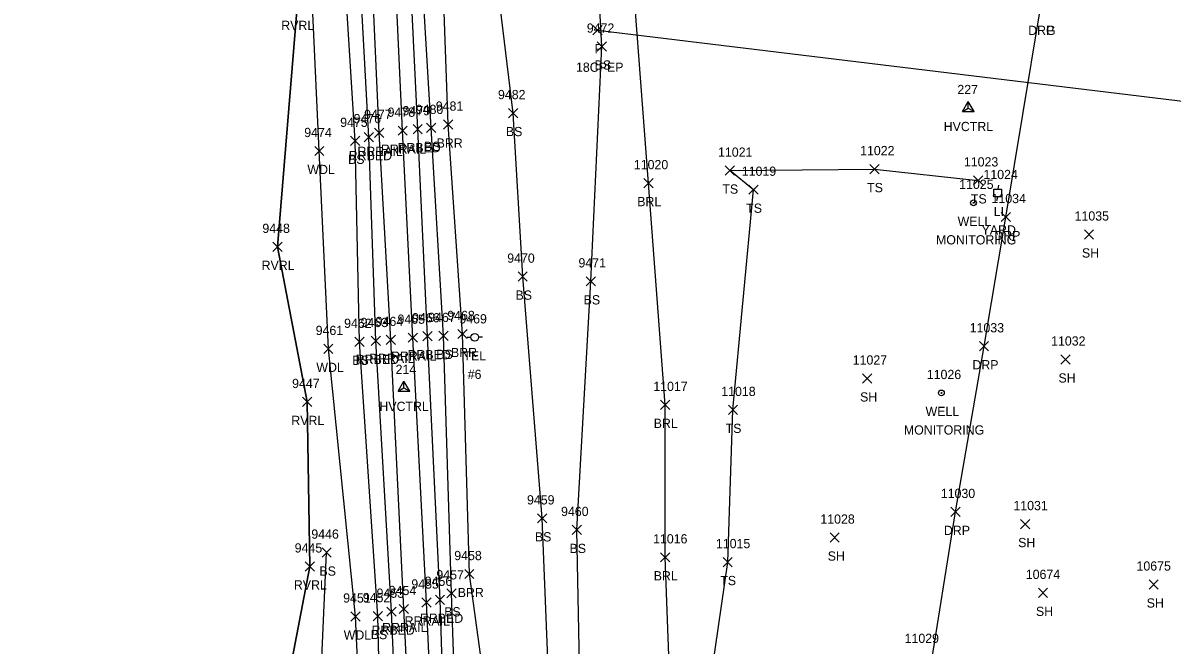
# Model space of a CAD drawing. Extents: x 1769141 to 1770911, y 735471 to 741449.
# Drawn here: x 1770188.5 to 1770437.1, y 738898 to 739032.5 of the extents above; entities that cross this region are included whole.
import ezdxf

# ---------------------------------------------------------------- set-up
doc = ezdxf.new("R2010")
doc.units = 0
for name, color, linetype in [('C_A', 7, 'Continuous'), ('C_I', 7, 'Continuous'), ('CPSM', 7, 'Continuous'), ('D_A', 7, 'Continuous'), ('D_C', 7, 'Continuous'), ('D_TIC', 7, 'Continuous'), ('DCP', 7, 'Continuous'), ('L_A', 7, 'Continuous'), ('L_I', 7, 'Continuous'), ('L_TIC', 7, 'Continuous'), ('LABL', 7, 'Continuous'), ('LAWA', 7, 'Continuous'), ('LAWE', 7, 'Continuous'), ('LELB', 7, 'Continuous'), ('LSOGP', 7, 'Continuous'), ('R_A', 7, 'Continuous'), ('R_I', 7, 'Continuous'), ('R_TIC', 7, 'Continuous'), ('RDP', 7, 'Continuous'), ('RR', 7, 'Continuous'), ('RRB', 7, 'Continuous'), ('U_A', 7, 'Continuous'), ('U_C', 7, 'Continuous'), ('U_I', 7, 'Continuous'), ('ULP', 7, 'Continuous'), ('UP', 7, 'Continuous'), ('UWW', 7, 'Continuous')]:
    doc.layers.add(name, color=color, linetype=linetype)

msp = doc.modelspace()

# ---------------------------------------------------------------- linework, layer by layer
at = {"layer": 'CPSM'}
for p, q in [((1770391.76, 739013.42), (1770393.01, 739015.58)), ((1770394.26, 739013.42), (1770393.01, 739015.58)), ((1770393.01, 739014.14), (1770393.01, 739015.58)), ((1770391.76, 739013.42), (1770393.01, 739014.14)), ((1770391.76, 739013.42), (1770394.26, 739013.42)), ((1770393.01, 739014.14), (1770393.01, 739014.14)), ((1770393.01, 739014.14), (1770394.26, 739013.42)), ((1770269.64, 738952.88), (1770270.89, 738955.04)), ((1770269.64, 738952.88), (1770270.89, 738953.6)), ((1770272.14, 738952.88), (1770270.89, 738955.04)), ((1770270.89, 738953.6), (1770270.89, 738955.04)), ((1770270.89, 738953.6), (1770270.89, 738953.6)), ((1770270.89, 738953.6), (1770272.14, 738952.88)), ((1770269.64, 738952.88), (1770272.14, 738952.88))]:
    msp.add_line(p, q, dxfattribs=at)
at = {"layer": 'D_TIC'}
for points in [[(1770311.77, 739029.97), (1770313.77, 739031.97)], [(1770313.77, 739029.97), (1770311.77, 739031.97)]]:
    msp.add_lwpolyline(points, dxfattribs=at)
at = {"layer": 'DCP'}
msp.add_lwpolyline([(1770312.77, 739030.97), (1770450.13, 739014.29)], dxfattribs=at)
at = {"layer": 'L_TIC'}
for points in [[(1770312.73, 739026.43), (1770314.73, 739028.43)], [(1770314.73, 739026.43), (1770312.73, 739028.43)], [(1770293.51, 739012.05), (1770295.51, 739014.05)], [(1770295.51, 739012.05), (1770293.51, 739014.05)], [(1770275.81, 739008.84), (1770277.81, 739010.84)], [(1770277.81, 739008.84), (1770275.81, 739010.84)], [(1770279.48, 739009.56), (1770281.48, 739011.56)], [(1770281.48, 739009.56), (1770279.48, 739011.56)], [(1770259.36, 739006.05), (1770261.36, 739008.05)], [(1770261.36, 739006.05), (1770259.36, 739008.05)], [(1770251.59, 739003.85), (1770253.59, 739005.85)], [(1770253.59, 739003.85), (1770251.59, 739005.85)], [(1770340.4, 738999.6), (1770342.4, 739001.6)], [(1770342.4, 738999.6), (1770340.4, 739001.6)], [(1770371.72, 738999.93), (1770373.72, 739001.93)], [(1770373.72, 738999.93), (1770371.72, 739001.93)], [(1770322.84, 738996.9), (1770324.84, 738998.9)], [(1770324.84, 738996.9), (1770322.84, 738998.9)], [(1770394.17, 738997.49), (1770396.17, 738999.49)], [(1770396.17, 738997.49), (1770394.17, 738999.49)], [(1770345.55, 738995.47), (1770347.55, 738997.47)], [(1770347.55, 738995.47), (1770345.55, 738997.47)], [(1770418.13, 738985.79), (1770420.13, 738987.79)], [(1770420.13, 738985.79), (1770418.13, 738987.79)], [(1770242.53, 738983.11), (1770244.53, 738985.11)], [(1770244.53, 738983.11), (1770242.53, 738985.11)], [(1770295.6, 738976.67), (1770297.6, 738978.67)], [(1770297.6, 738976.67), (1770295.6, 738978.67)], [(1770310.35, 738975.65), (1770312.35, 738977.65)], [(1770312.35, 738975.65), (1770310.35, 738977.65)], [(1770278.45, 738963.85), (1770280.45, 738965.85)], [(1770280.45, 738963.85), (1770278.45, 738965.85)], [(1770282.59, 738964.26), (1770284.59, 738966.26)], [(1770284.59, 738964.26), (1770282.59, 738966.26)], [(1770260.26, 738962.57), (1770262.26, 738964.57)], [(1770262.26, 738962.57), (1770260.26, 738964.57)], [(1770253.54, 738961.03), (1770255.54, 738963.03)], [(1770255.54, 738961.03), (1770253.54, 738963.03)], [(1770413.04, 738958.75), (1770415.04, 738960.75)], [(1770415.04, 738958.75), (1770413.04, 738960.75)], [(1770370.12, 738954.64), (1770372.12, 738956.64)], [(1770372.12, 738954.64), (1770370.12, 738956.64)], [(1770248.96, 738949.56), (1770250.96, 738951.56)], [(1770250.96, 738949.56), (1770248.96, 738951.56)], [(1770326.4, 738948.93), (1770328.4, 738950.93)], [(1770328.4, 738948.93), (1770326.4, 738950.93)], [(1770341.1, 738947.84), (1770343.1, 738949.84)], [(1770343.1, 738947.84), (1770341.1, 738949.84)], [(1770299.8, 738924.38), (1770301.8, 738926.38)], [(1770301.8, 738924.38), (1770299.8, 738926.38)], [(1770307.29, 738921.87), (1770309.29, 738923.87)], [(1770309.29, 738921.87), (1770307.29, 738923.87)], [(1770404.31, 738923.14), (1770406.31, 738925.14)], [(1770406.31, 738923.14), (1770404.31, 738925.14)], [(1770363.11, 738920.22), (1770365.11, 738922.22)], [(1770365.11, 738920.22), (1770363.11, 738922.22)], [(1770253.17, 738916.97), (1770255.17, 738918.97)], [(1770255.17, 738916.97), (1770253.17, 738918.97)], [(1770249.52, 738913.98), (1770251.52, 738915.98)], [(1770251.52, 738913.98), (1770249.52, 738915.98)], [(1770326.4, 738915.95), (1770328.4, 738917.95)], [(1770328.4, 738915.95), (1770326.4, 738917.95)], [(1770339.95, 738914.92), (1770341.95, 738916.92)], [(1770341.95, 738914.92), (1770339.95, 738916.92)], [(1770284.05, 738912.33), (1770286.05, 738914.33)], [(1770286.05, 738912.33), (1770284.05, 738914.33)], [(1770432.13, 738910.07), (1770434.13, 738912.07)], [(1770434.13, 738910.07), (1770432.13, 738912.07)], [(1770280.17, 738908.16), (1770282.17, 738910.16)], [(1770282.17, 738908.16), (1770280.17, 738910.16)], [(1770408.18, 738908.26), (1770410.18, 738910.26)], [(1770410.18, 738908.26), (1770408.18, 738910.26)], [(1770259.44, 738903.15), (1770261.44, 738905.15)], [(1770261.44, 738903.15), (1770259.44, 738905.15)], [(1770264.26, 738903.24), (1770266.26, 738905.24)], [(1770266.26, 738903.24), (1770264.26, 738905.24)]]:
    msp.add_lwpolyline(points, dxfattribs=at)
at = {"layer": 'LABL'}
for points in [[(1770294.75, 738841.02), (1770293.96, 738847.6), (1770292, 738862.95), (1770285.05, 738913.33), (1770283.59, 738965.26), (1770280.48, 739010.56), (1770278.67, 739061.29)], [(1770301.12, 738838.26), (1770310.49, 738839.34), (1770330.71, 738861.73), (1770329.13, 738870.56), (1770327.4, 738916.95), (1770327.4, 738949.93), (1770323.84, 738997.9), (1770319.24, 739057.78)]]:
    msp.add_lwpolyline(points, dxfattribs=at)
at = {"layer": 'LAWA'}
msp.add_lwpolyline([(1770259.94, 738784.57), (1770258.61, 738807), (1770263.86, 738840.73), (1770262.31, 738863.78), (1770260.44, 738904.15), (1770254.54, 738962.03), (1770252.59, 739004.85), (1770250.18, 739056.62)], dxfattribs=at)
at = {"layer": 'LAWE'}
msp.add_lwpolyline([(1770210.53, 738748.14), (1770221.92, 738769.64), (1770228.99, 738805.96), (1770240.42, 738846), (1770242.7, 738852.12), (1770242.34, 738857.65), (1770240.63, 738861.13), (1770244.86, 738885.17), (1770250.52, 738914.98), (1770249.96, 738950.56), (1770243.53, 738984.11), (1770247.78, 739036.02), (1770243.33, 739079.58), (1770243.44, 739125.92), (1770241.08, 739154.55), (1770241.27, 739185.31), (1770236.94, 739226.92), (1770235.59, 739262.81), (1770232.05, 739296.98), (1770219.45, 739319.18), (1770188.46, 739359.68)], dxfattribs=at)
at = {"layer": 'LELB'}
for points in [[(1770295.05, 738846.25), (1770294.34, 738858.4), (1770303.17, 738866.38), (1770300.8, 738925.38), (1770296.6, 738977.67), (1770294.51, 739013.05), (1770288.22, 739065.33), (1770285.19, 739102.71), (1770284.57, 739150.73), (1770282.09, 739191.34)], [(1770295.05, 738846.25), (1770301.67, 738844.46), (1770309.37, 738868.34), (1770308.29, 738922.87), (1770311.35, 738976.65), (1770313.73, 739027.43), (1770311.62, 739066.24), (1770308.24, 739091.62), (1770304.62, 739140.64), (1770305.1, 739176.18), (1770308.81, 739183.54)], [(1770287.92, 738788.34), (1770285.67, 738807.39), (1770284.55, 738840.37), (1770282.74, 738864.66), (1770281.17, 738909.16), (1770279.45, 738964.85), (1770276.81, 739009.84), (1770273.74, 739060.77)], [(1770268.96, 738787.44), (1770269.54, 738808.03), (1770267.55, 738841.43), (1770266.21, 738864.91), (1770265.26, 738904.24), (1770261.26, 738963.57), (1770260.36, 739007.05), (1770257.15, 739057.78)], [(1770580.79, 738863.86), (1770564.48, 738865.47), (1770543.38, 738868.95), (1770513.7, 738872.26), (1770461.13, 738876.61), (1770422.07, 738880.14), (1770383.42, 738886.53), (1770350.12, 738889.47), (1770337.62, 738892.52), (1770340.95, 738915.92), (1770342.1, 738948.84), (1770346.55, 738996.47), (1770341.4, 739000.6), (1770372.72, 739000.93), (1770395.17, 738998.49)], [(1770251.47, 738868.12), (1770252.57, 738882.08), (1770254.17, 738917.97)]]:
    msp.add_lwpolyline(points, dxfattribs=at)
at = {"layer": 'LSOGP'}
msp.add_lwpolyline([(1770247.78, 739036.02), (1770243.53, 738984.11), (1770249.96, 738950.56), (1770250.52, 738914.98), (1770244.86, 738885.17), (1770240.63, 738861.13), (1770242.34, 738857.65), (1770242.7, 738852.12), (1770240.42, 738846), (1770228.99, 738805.96), (1770221.92, 738769.64), (1770210.53, 738748.14), (1770232.29, 738748.76), (1770236.7, 738727.63), (1770233.41, 738685.9), (1770237.36, 738623.37)], dxfattribs=at)
at = {"layer": 'R_TIC'}
for points in [[(1770272.87, 739008.57), (1770274.87, 739010.57)], [(1770274.87, 739008.57), (1770272.87, 739010.57)], [(1770262.31, 739006.85), (1770264.31, 739008.85)], [(1770264.31, 739006.85), (1770262.31, 739008.85)], [(1770264.55, 739007.76), (1770266.55, 739009.76)], [(1770266.55, 739007.76), (1770264.55, 739009.76)], [(1770269.62, 739008.24), (1770271.62, 739010.24)], [(1770271.62, 739008.24), (1770269.62, 739010.24)], [(1770400.15, 738989.56), (1770402.15, 738991.56)], [(1770402.15, 738989.56), (1770400.15, 738991.56)], [(1770275.02, 738963.78), (1770277.02, 738965.78)], [(1770277.02, 738963.78), (1770275.02, 738965.78)], [(1770263.82, 738962.75), (1770265.82, 738964.75)], [(1770265.82, 738962.75), (1770263.82, 738964.75)], [(1770267.08, 738962.97), (1770269.08, 738964.97)], [(1770269.08, 738962.97), (1770267.08, 738964.97)], [(1770271.82, 738963.46), (1770273.82, 738965.46)], [(1770273.82, 738963.46), (1770271.82, 738965.46)], [(1770395.42, 738961.6), (1770397.42, 738963.6)], [(1770397.42, 738961.6), (1770395.42, 738963.6)], [(1770389.25, 738925.77), (1770391.25, 738927.77)], [(1770391.25, 738925.77), (1770389.25, 738927.77)], [(1770277.71, 738906.77), (1770279.71, 738908.77)], [(1770279.71, 738906.77), (1770277.71, 738908.77)], [(1770267.23, 738904.19), (1770269.23, 738906.19)], [(1770269.23, 738904.19), (1770267.23, 738906.19)], [(1770269.88, 738904.77), (1770271.88, 738906.77)], [(1770271.88, 738904.77), (1770269.88, 738906.77)], [(1770274.76, 738906.17), (1770276.76, 738908.17)], [(1770276.76, 738906.17), (1770274.76, 738908.17)]]:
    msp.add_lwpolyline(points, dxfattribs=at)
at = {"layer": 'RDP'}
msp.add_lwpolyline([(1770603.25, 738853.26), (1770597.44, 738860.22), (1770584.22, 738869.6), (1770576.32, 738873.13), (1770564.37, 738875.35), (1770547.13, 738877.36), (1770539.49, 738877.73), (1770517.93, 738876.69), (1770489.99, 738876.77), (1770463.1, 738878.98), (1770429.89, 738883.98), (1770384.52, 738891.18), (1770390.25, 738926.77), (1770396.42, 738962.6), (1770401.15, 738990.56), (1770408.49, 739034.94), (1770412.75, 739059.9), (1770415.7, 739078.03), (1770420.84, 739077.4)], dxfattribs=at)
at = {"layer": 'RR'}
for points in [[(1770301.97, 738212.47), (1770301.09, 738251.23), (1770300.45, 738274.52), (1770298.83, 738317.94), (1770296.67, 738373.26), (1770294.78, 738415.75), (1770292.82, 738457.58), (1770291.14, 738493.74), (1770289.07, 738535.25), (1770287.55, 738567.14), (1770285.28, 738610.63), (1770283.97, 738639.09), (1770281.79, 738684.17), (1770279.94, 738722.46), (1770277.74, 738764.73), (1770276.79, 738782.67), (1770275.73, 738808.22), (1770274.1, 738841.5), (1770272.9, 738864.68), (1770270.88, 738905.77), (1770268.08, 738963.97), (1770265.55, 739008.76), (1770263.29, 739058.54)], [(1770306.83, 738212.61), (1770305.97, 738251.61), (1770305.45, 738274.73), (1770303.86, 738318.41), (1770301.59, 738373.37), (1770299.6, 738416.06), (1770297.81, 738458.2), (1770295.91, 738494.23), (1770293.95, 738535.47), (1770292.37, 738567.24), (1770290.33, 738610.79), (1770288.95, 738639.29), (1770286.62, 738684.53), (1770284.78, 738722.44), (1770282.75, 738765.34), (1770281.81, 738782.62), (1770280.63, 738807.93), (1770278.94, 738841.61), (1770277.73, 738864.84), (1770275.76, 738907.17), (1770272.82, 738964.46), (1770270.62, 739009.24), (1770268.25, 739059.17)]]:
    msp.add_lwpolyline(points, dxfattribs=at)
at = {"layer": 'RRB'}
for points in [[(1770299.07, 738212.61), (1770298.2, 738250.42), (1770297.38, 738275.96), (1770296.49, 738317.49), (1770293.78, 738373.31), (1770292.07, 738415.37), (1770290.67, 738457.61), (1770288.25, 738494.03), (1770286.88, 738535.11), (1770284.37, 738566.9), (1770283.35, 738611.08), (1770281.22, 738639.28), (1770279.31, 738683.92), (1770276.99, 738722.67), (1770274.83, 738764.68), (1770274.02, 738775.85), (1770273.59, 738782.27), (1770272.75, 738808.4), (1770271.58, 738841.7), (1770269.95, 738864.96), (1770268.23, 738905.19), (1770264.82, 738963.75), (1770263.31, 739007.85), (1770260.59, 739058.13)], [(1770309.73, 738212.86), (1770310.49, 738250.9), (1770309.26, 738275.06), (1770306.88, 738318.18), (1770305.41, 738373.19), (1770303.18, 738416.18), (1770300.79, 738458.59), (1770298.49, 738494.01), (1770297.04, 738536.46), (1770294.86, 738567.22), (1770292.96, 738610.45), (1770291.98, 738639.65), (1770289.94, 738684.66), (1770287.49, 738722.38), (1770286.38, 738765.8), (1770285.58, 738776.55), (1770285.43, 738783.69), (1770283.4, 738807.76), (1770281.94, 738841.39), (1770280.11, 738864.76), (1770278.71, 738907.77), (1770276.02, 738964.78), (1770273.87, 739009.57), (1770271.43, 739060.03)]]:
    msp.add_lwpolyline(points, dxfattribs=at)
at = {"layer": 'ULP'}
for p, q in [((1770398.57, 738994.93), (1770398.57, 738996.6)), ((1770398.57, 738996.6), (1770400.24, 738996.6)), ((1770399.57, 738997.43), (1770399.41, 738996.6)), ((1770399.41, 738995.76), (1770399.41, 738995.76)), ((1770400.24, 738996.6), (1770400.24, 738994.93)), ((1770400.24, 738994.93), (1770398.57, 738994.93)), ((1770399.16, 738994.1), (1770399.41, 738994.93))]:
    msp.add_line(p, q, dxfattribs=at)
at = {"layer": 'UP'}
for p, q in [((1770284.56, 738964.54), (1770285.38, 738964.54)), ((1770286.22, 738964.54), (1770286.22, 738964.54)), ((1770287.88, 738964.54), (1770287.05, 738964.54)), ((1770287.05, 738964.54), (1770287.05, 738964.54)), ((1770287.88, 738964.54), (1770287.88, 738964.54))]:
    msp.add_line(p, q, dxfattribs=at)
msp.add_circle((1770286.22, 738964.54), 0.833, dxfattribs=at)
at = {"layer": 'UWW'}
for centre, radius in [((1770394.15, 738993.63), 0.625), ((1770394.15, 738993.63), 0.0833), ((1770387.2, 738952.5), 0.625), ((1770387.2, 738952.5), 0.0833)]:
    msp.add_circle(centre, radius, dxfattribs=at)

# ---------------------------------------------------------------- texts
at = {"layer": 'C_A'}
for p in [(1770387.7, 739009.14), (1770265.58, 738948.6)]:
    msp.add_text('HVCTRL', height=2, dxfattribs=at).set_placement(p)
at = {"layer": 'C_I'}
for s, p in [('227', (1770390.65, 739017.14)), ('214', (1770269.09, 738956.6))]:
    msp.add_text(s, height=2, dxfattribs=at).set_placement(p)
at = {"layer": 'D_A'}
msp.add_text('P', height=2, dxfattribs=at).set_placement((1770312.15, 739025.97))
at = {"layer": 'D_C'}
msp.add_text('18CPEP', height=2, dxfattribs=at).set_placement((1770308.13, 739021.97))
at = {"layer": 'L_A'}
for s, p in [('RVRL', (1770244.35, 739031.02)), ('BS', (1770312.17, 739022.43)), ('BS', (1770292.95, 739008.05)), ('BS', (1770275.26, 739004.84)), ('BRR', (1770277.97, 739005.56)), ('BS', (1770258.8, 739002.05)), ('WDL', (1770250.01, 738999.85)), ('TS', (1770339.81, 738995.6)), ('TS', (1770371.13, 738995.93)), ('BRL', (1770321.38, 738992.9)), ('TS', (1770344.96, 738991.47)), ('TS', (1770393.58, 738993.49)), ('SH', (1770417.61, 738981.79)), ('RVRL', (1770240.1, 738979.11)), ('BS', (1770295.04, 738972.67)), ('BS', (1770309.79, 738971.65)), ('BS', (1770277.89, 738959.85)), ('BRR', (1770281.07, 738960.26)), ('WDL', (1770251.95, 738957.03)), ('BS', (1770259.7, 738958.57)), ('SH', (1770412.53, 738954.75)), ('SH', (1770369.6, 738950.64)), ('RVRL', (1770246.53, 738945.56)), ('BRL', (1770324.94, 738944.93)), ('TS', (1770340.51, 738943.84)), ('BS', (1770299.24, 738920.38)), ('SH', (1770403.8, 738919.14)), ('BS', (1770306.73, 738917.87)), ('SH', (1770362.6, 738916.22)), ('BS', (1770252.62, 738912.97)), ('BRL', (1770324.94, 738911.95)), ('RVRL', (1770247.08, 738909.98)), ('TS', (1770339.35, 738910.92)), ('BRR', (1770282.54, 738908.33)), ('BS', (1770279.61, 738904.16)), ('SH', (1770407.66, 738904.26)), ('SH', (1770431.62, 738906.07)), ('WDL', (1770257.86, 738899.15)), ('BS', (1770263.71, 738899.24))]:
    msp.add_text(s, height=2, dxfattribs=at).set_placement(p)
at = {"layer": 'L_I'}
for s, p in [('9472', (1770310.47, 739030.43)), ('9482', (1770291.25, 739016.05)), ('9481', (1770277.79, 739013.56)), ('9480', (1770273.47, 739012.84)), ('9475', (1770257.1, 739010.05)), ('9474', (1770249.33, 739007.85)), ('11021', (1770338.87, 739003.6)), ('11022', (1770369.61, 739003.93)), ('11023', (1770392.07, 739001.49)), ('11020', (1770320.65, 739000.9)), ('11019', (1770344.01, 738999.47)), ('11035', (1770416.02, 738989.79)), ('9448', (1770240.27, 738987.11)), ('9470', (1770293.25, 738980.67)), ('9471', (1770308.66, 738979.65)), ('9462', (1770257.95, 738966.57)), ('9467', (1770276.14, 738967.85)), ('9468', (1770280.28, 738968.26)), ('9461', (1770251.8, 738965.03)), ('11032', (1770410.94, 738962.75)), ('11027', (1770368.01, 738958.64)), ('9447', (1770246.7, 738953.56)), ('11017', (1770324.86, 738952.93)), ('11018', (1770339.56, 738951.84)), ('9459', (1770297.53, 738928.38)), ('11031', (1770402.78, 738927.14)), ('9460', (1770304.9, 738925.87)), ('11028', (1770361.01, 738924.22)), ('9446', (1770250.86, 738920.97)), ('11016', (1770324.81, 738919.95)), ('11015', (1770338.41, 738918.92)), ('9445', (1770247.26, 738917.98)), ('9458', (1770281.79, 738916.33)), ('10675', (1770429.42, 738914.07)), ('9457', (1770277.91, 738912.16)), ('10674', (1770405.46, 738912.26)), ('9451', (1770257.75, 738907.15)), ('9452', (1770262, 738907.24))]:
    msp.add_text(s, height=2, dxfattribs=at).set_placement(p)
at = {"layer": 'R_A'}
for s, p in [('DRG', (1770405.98, 739029.94)), ('DRP', (1770405.98, 739029.94)), ('RRRAIL', (1770260.84, 739003.76)), ('RRRAIL', (1770265.91, 739004.24)), ('RRBED', (1770269.51, 739004.57)), ('RRBED', (1770258.96, 739002.85)), ('DRP', (1770398.64, 738985.56)), ('RRBED', (1770260.47, 738958.75)), ('RRRAIL', (1770263.38, 738958.97)), ('RRRAIL', (1770268.11, 738959.46)), ('RRBED', (1770271.67, 738959.78)), ('DRP', (1770393.91, 738957.6)), ('DRP', (1770387.74, 738921.77)), ('RRRAIL', (1770271.05, 738902.17)), ('RRBED', (1770274.36, 738902.77)), ('RRBED', (1770263.88, 738900.19)), ('RRRAIL', (1770266.17, 738900.77))]:
    msp.add_text(s, height=2, dxfattribs=at).set_placement(p)
at = {"layer": 'R_I'}
for s, p in [('9477', (1770262.29, 739011.76)), ('9478', (1770267.36, 739012.24)), ('9479', (1770270.6, 739012.57)), ('9476', (1770260, 739010.85)), ('11034', (1770398.05, 738993.56)), ('9463', (1770261.52, 738966.75)), ('9464', (1770264.78, 738966.97)), ('9465', (1770269.51, 738967.46)), ('9466', (1770272.66, 738967.78)), ('11033', (1770393.32, 738965.6)), ('11030', (1770387.07, 738929.77)), ('9455', (1770272.5, 738910.17)), ('9456', (1770275.4, 738910.77)), ('9453', (1770264.97, 738908.19)), ('9454', (1770267.62, 738908.77))]:
    msp.add_text(s, height=2, dxfattribs=at).set_placement(p)
at = {"layer": 'U_A'}
for s, p in [('WELL', (1770390.71, 738988.63)), ('LI', (1770398.51, 738990.76)), ('TEL', (1770283.78, 738959.54)), ('WELL', (1770383.77, 738947.5))]:
    msp.add_text(s, height=2, dxfattribs=at).set_placement(p)
at = {"layer": 'U_C'}
for s, p in [('YARD', (1770395.9, 738986.76)), ('MONITORING', (1770386.03, 738984.63)), ('#6', (1770284.7, 738955.54)), ('MONITORING', (1770379.08, 738943.5))]:
    msp.add_text(s, height=2, dxfattribs=at).set_placement(p)
at = {"layer": 'U_I'}
for s, p in [('11024', (1770396.3, 738998.76)), ('11025', (1770391.05, 738996.63)), ('9469', (1770282.9, 738967.54)), ('11026', (1770384.04, 738955.5)), ('11029', (1770379.24, 738898.42))]:
    msp.add_text(s, height=2, dxfattribs=at).set_placement(p)

doc.saveas('drawing.dxf')
